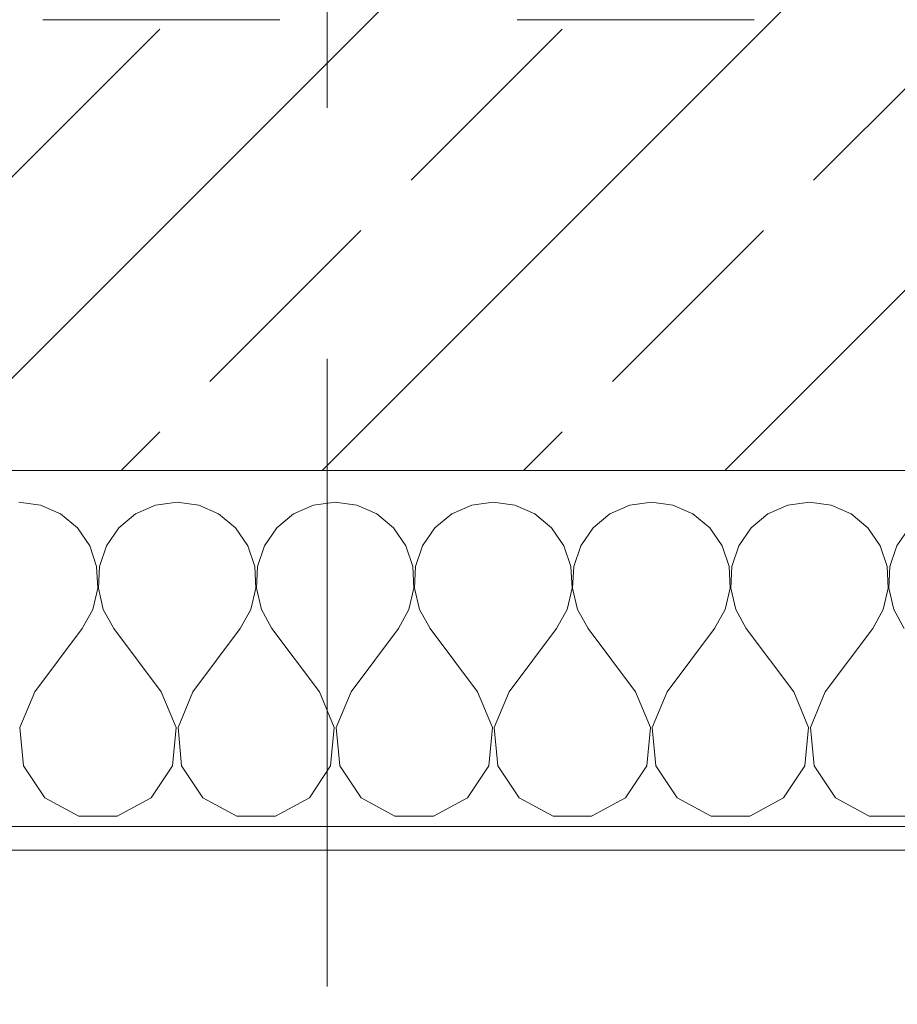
# Model space of a CAD drawing. Header units: metres. Extents: x -3.6 to 90.7, y -11.1 to 18.
# Tile 318 of 656: x 32.8 to 33.17, y -0.22 to 0.195. Entities that reach past the tile are written whole.
import ezdxf

# ---------------------------------------------------------------- set-up
doc = ezdxf.new("R2010")
doc.units = ezdxf.units.M
doc.header["$MEASUREMENT"] = 0
for name, pattern in [('Strichlinie doppelt', [0.546806, 0.264583, -0.105833, 0.070556, -0.105833]), ('Untersicht', [0.1, 0.075, -0.025]), ('Wipeout_Contour', [1, 0, -1])]:
    doc.linetypes.add(name, pattern=pattern)
for name, color, linetype in [('152 - Bemaßung_ Beschriftung.Ausbau', 7, 'Continuous'), ('451 - Universal.Achsen Raster', 7, 'Continuous'), ('603 - Struktur.Bodenplatte_ Decke Roh', 7, 'Continuous'), ('604 - Struktur.Wand Aussen', 7, 'Continuous'), ('653 - Abdeckung.TB Verkofferung', 7, 'Continuous')]:
    doc.layers.add(name, color=color, linetype=linetype)
doc.styles.add('ERSTELLTER_STIL_2', font='txt')
doc.dimstyles.new('ERSTELLTER_STIL__1', dxfattribs={"dimtxt": 0.1, "dimasz": 0.0532, "dimexe": 0.18, "dimexo": 0.0625, "dimgap": 0, "dimtad": 1, "dimzin": 0, "dimdsep": 46, "dimtxsty": 'ERSTELLTER_STIL_2', "dimblk": 'ARROWHEAD_2', "dimblk1": 'ARROWHEAD_2', "dimblk2": 'ARROWHEAD_2', "dimcen": 0.09, "dimse1": 1, "dimse2": 1, "dimclrd": 7, "dimclre": 7, "dimclrt": 7, "dimazin": 0, "dimtfac": 1, "dimtdec": 4, "dimtmove": 0, "dimatfit": 3, "dimfxl": 1, "dimtolj": 1, "dimtzin": 0, "dimarcsym": 0})
doc.dimstyles.new('ERSTELLTER_STIL__2', dxfattribs={"dimtxt": 0.1, "dimasz": 0.0532, "dimexe": 0.18, "dimexo": 0.0625, "dimgap": 0, "dimtad": 1, "dimzin": 0, "dimdsep": 46, "dimtxsty": 'ERSTELLTER_STIL_2', "dimblk": 'ARROWHEAD_2', "dimblk1": 'ARROWHEAD_2', "dimblk2": 'ARROWHEAD_2', "dimcen": 0.09, "dimse1": 1, "dimse2": 1, "dimclrd": 7, "dimclre": 7, "dimclrt": 7, "dimazin": 0, "dimtfac": 1, "dimtdec": 4, "dimtmove": 2, "dimatfit": 3, "dimfxl": 1, "dimtolj": 1, "dimtzin": 0, "dimarcsym": 0})
doc.dimstyles.new('ERSTELLTER_STIL__3', dxfattribs={"dimtxt": 0.1, "dimasz": 0.0532, "dimexe": 0.18, "dimexo": 0.0625, "dimgap": 0, "dimtad": 1, "dimtih": 1, "dimtoh": 1, "dimzin": 0, "dimdsep": 46, "dimtxsty": 'ERSTELLTER_STIL_2', "dimblk": 'ARROWHEAD_2', "dimblk1": 'ARROWHEAD_2', "dimblk2": 'ARROWHEAD_2', "dimcen": 0.09, "dimse1": 1, "dimse2": 1, "dimclrd": 7, "dimclre": 7, "dimclrt": 7, "dimazin": 0, "dimtfac": 1, "dimtdec": 4, "dimtmove": 0, "dimatfit": 3, "dimfxl": 1, "dimtolj": 1, "dimtzin": 0, "dimarcsym": 0})

# ---------------------------------------------------------------- blocks, each defined once
blk = doc.blocks.new('*X81')
at = {"layer": '604 - Struktur.Wand Aussen', "color": 7, "linetype": 'Continuous', "lineweight": 5}
for p, q in [((32.80911, -0.0096), (32.8, -0.00833)), ((32.81752, -0.01331), (32.80911, -0.0096)), ((32.85756, -0.0096), (32.84914, -0.01331)), ((32.86667, -0.00833), (32.85756, -0.0096)), ((32.87578, -0.0096), (32.86667, -0.00833)), ((32.88419, -0.01331), (32.87578, -0.0096)), ((32.92422, -0.0096), (32.91581, -0.01331)), ((32.93333, -0.00833), (32.92422, -0.0096)), ((32.94244, -0.0096), (32.93333, -0.00833)), ((32.95086, -0.01331), (32.94244, -0.0096)), ((32.99089, -0.0096), (32.98248, -0.01331)), ((33, -0.00833), (32.99089, -0.0096)), ((33.00911, -0.0096), (33, -0.00833)), ((33.01752, -0.01331), (33.00911, -0.0096)), ((33.05756, -0.0096), (33.04914, -0.01331)), ((33.06667, -0.00833), (33.05756, -0.0096)), ((33.07578, -0.0096), (33.06667, -0.00833)), ((33.08419, -0.01331), (33.07578, -0.0096)), ((33.12422, -0.0096), (33.11581, -0.01331)), ((33.13333, -0.00833), (33.12422, -0.0096)), ((33.14244, -0.0096), (33.13333, -0.00833)), ((33.15086, -0.01331), (33.14244, -0.0096)), ((32.82461, -0.01918), (32.81752, -0.01331)), ((32.84914, -0.01331), (32.84206, -0.01918)), ((32.89127, -0.01918), (32.88419, -0.01331)), ((32.91581, -0.01331), (32.90873, -0.01918)), ((32.95794, -0.01918), (32.95086, -0.01331)), ((32.98248, -0.01331), (32.97539, -0.01918)), ((33.02461, -0.01918), (33.01752, -0.01331)), ((33.04914, -0.01331), (33.04206, -0.01918)), ((33.09127, -0.01918), (33.08419, -0.01331)), ((33.11581, -0.01331), (33.10873, -0.01918)), ((33.15794, -0.01918), (33.15086, -0.01331)), ((32.82981, -0.02676), (32.82461, -0.01918)), ((32.84206, -0.01918), (32.83685, -0.02676)), ((32.89648, -0.02676), (32.89127, -0.01918)), ((32.90873, -0.01918), (32.90352, -0.02676)), ((32.96315, -0.02676), (32.95794, -0.01918)), ((32.97539, -0.01918), (32.97019, -0.02676)), ((33.02981, -0.02676), (33.02461, -0.01918)), ((33.04206, -0.01918), (33.03685, -0.02676)), ((33.09648, -0.02676), (33.09127, -0.01918)), ((33.10873, -0.01918), (33.10352, -0.02676)), ((33.16315, -0.02676), (33.15794, -0.01918)), ((33.17539, -0.01918), (33.17019, -0.02676)), ((32.83275, -0.03547), (32.82981, -0.02676)), ((32.83685, -0.02676), (32.83391, -0.03547)), ((32.89942, -0.03547), (32.89648, -0.02676)), ((32.90352, -0.02676), (32.90058, -0.03547)), ((32.96609, -0.03547), (32.96315, -0.02676)), ((32.97019, -0.02676), (32.96725, -0.03547)), ((33.03275, -0.03547), (33.02981, -0.02676)), ((33.03685, -0.02676), (33.03391, -0.03547)), ((33.09942, -0.03547), (33.09648, -0.02676)), ((33.10352, -0.02676), (33.10058, -0.03547)), ((33.16609, -0.03547), (33.16315, -0.02676)), ((33.17019, -0.02676), (33.16725, -0.03547)), ((32.8332, -0.04466), (32.83275, -0.03547)), ((32.83391, -0.03547), (32.83347, -0.04466)), ((32.89987, -0.04466), (32.89942, -0.03547)), ((32.90058, -0.03547), (32.90013, -0.04466)), ((32.96653, -0.04466), (32.96609, -0.03547)), ((32.96725, -0.03547), (32.9668, -0.04466)), ((33.0332, -0.04466), (33.03275, -0.03547)), ((33.03391, -0.03547), (33.03347, -0.04466)), ((33.09987, -0.04466), (33.09942, -0.03547)), ((33.10058, -0.03547), (33.10013, -0.04466)), ((33.16653, -0.04466), (33.16609, -0.03547)), ((33.16725, -0.03547), (33.1668, -0.04466)), ((32.83112, -0.05362), (32.8332, -0.04466)), ((32.83347, -0.04466), (32.83555, -0.05362)), ((32.89778, -0.05362), (32.89987, -0.04466)), ((32.90013, -0.04466), (32.90222, -0.05362)), ((32.96445, -0.05362), (32.96653, -0.04466)), ((32.9668, -0.04466), (32.96888, -0.05362)), ((33.03112, -0.05362), (33.0332, -0.04466)), ((33.03347, -0.04466), (33.03555, -0.05362)), ((33.09778, -0.05362), (33.09987, -0.04466)), ((33.10013, -0.04466), (33.10222, -0.05362)), ((33.16445, -0.05362), (33.16653, -0.04466)), ((33.1668, -0.04466), (33.16888, -0.05362)), ((32.82667, -0.06167), (32.83112, -0.05362)), ((32.83555, -0.05362), (32.84, -0.06167)), ((32.89333, -0.06167), (32.89778, -0.05362)), ((32.90222, -0.05362), (32.90667, -0.06167)), ((32.96, -0.06167), (32.96445, -0.05362)), ((32.96888, -0.05362), (32.97333, -0.06167)), ((33.02667, -0.06167), (33.03112, -0.05362)), ((33.03555, -0.05362), (33.04, -0.06167)), ((33.09333, -0.06167), (33.09778, -0.05362)), ((33.10222, -0.05362), (33.10667, -0.06167)), ((33.16, -0.06167), (33.16445, -0.05362)), ((33.16888, -0.05362), (33.17333, -0.06167)), ((32.80667, -0.08833), (32.82667, -0.06167)), ((32.86, -0.08833), (32.84, -0.06167)), ((32.87333, -0.08833), (32.89333, -0.06167)), ((32.92667, -0.08833), (32.90667, -0.06167)), ((32.94, -0.08833), (32.96, -0.06167)), ((32.99333, -0.08833), (32.97333, -0.06167)), ((33.00667, -0.08833), (33.02667, -0.06167)), ((33.06, -0.08833), (33.04, -0.06167)), ((33.07333, -0.08833), (33.09333, -0.06167)), ((33.12667, -0.08833), (33.10667, -0.06167)), ((33.14, -0.08833), (33.16, -0.06167)), ((32.80667, -0.08833), (32.80038, -0.1033)), ((32.86629, -0.1033), (32.86, -0.08833)), ((32.87333, -0.08833), (32.86705, -0.1033)), ((32.93295, -0.1033), (32.92667, -0.08833)), ((32.94, -0.08833), (32.93371, -0.1033)), ((32.99962, -0.1033), (32.99333, -0.08833)), ((33.00667, -0.08833), (33.00038, -0.1033)), ((33.06629, -0.1033), (33.06, -0.08833)), ((33.07333, -0.08833), (33.06705, -0.1033)), ((33.13295, -0.1033), (33.12667, -0.08833)), ((33.14, -0.08833), (33.13371, -0.1033)), ((32.80038, -0.1033), (32.80192, -0.11947)), ((32.86475, -0.11947), (32.86629, -0.1033)), ((32.86705, -0.1033), (32.86858, -0.11947)), ((32.93142, -0.11947), (32.93295, -0.1033)), ((32.93371, -0.1033), (32.93525, -0.11947)), ((32.99808, -0.11947), (32.99962, -0.1033)), ((33.00038, -0.1033), (33.00192, -0.11947)), ((33.06475, -0.11947), (33.06629, -0.1033)), ((33.06705, -0.1033), (33.06858, -0.11947)), ((33.13142, -0.11947), (33.13295, -0.1033)), ((33.13371, -0.1033), (33.13525, -0.11947)), ((32.80192, -0.11947), (32.8109, -0.13299)), ((32.85576, -0.13299), (32.86475, -0.11947)), ((32.86858, -0.11947), (32.87757, -0.13299)), ((32.92243, -0.13299), (32.93142, -0.11947)), ((32.93525, -0.11947), (32.94424, -0.13299)), ((32.9891, -0.13299), (32.99808, -0.11947)), ((33.00192, -0.11947), (33.0109, -0.13299)), ((33.05576, -0.13299), (33.06475, -0.11947)), ((33.06858, -0.11947), (33.07757, -0.13299)), ((33.12243, -0.13299), (33.13142, -0.11947)), ((33.13525, -0.11947), (33.14424, -0.13299)), ((32.8109, -0.13299), (32.82521, -0.14066)), ((32.84145, -0.14066), (32.85576, -0.13299)), ((32.87757, -0.13299), (32.89188, -0.14066)), ((32.90812, -0.14066), (32.92243, -0.13299)), ((32.94424, -0.13299), (32.95855, -0.14066)), ((32.97479, -0.14066), (32.9891, -0.13299)), ((33.0109, -0.13299), (33.02521, -0.14066)), ((33.04145, -0.14066), (33.05576, -0.13299)), ((33.07757, -0.13299), (33.09188, -0.14066)), ((33.10812, -0.14066), (33.12243, -0.13299)), ((33.14424, -0.13299), (33.15855, -0.14066)), ((32.82521, -0.14066), (32.84145, -0.14066)), ((32.89188, -0.14066), (32.90812, -0.14066)), ((32.95855, -0.14066), (32.97479, -0.14066)), ((33.02521, -0.14066), (33.04145, -0.14066)), ((33.09188, -0.14066), (33.10812, -0.14066)), ((33.15855, -0.14066), (33.17479, -0.14066))]:
    blk.add_line(p, q, dxfattribs=at)
blk = doc.blocks.new('*D352')
at = {"layer": '152 - Bemaßung_ Beschriftung.Ausbau', "color": 7, "linetype": 'Continuous', "lineweight": 5}
for p, q in [((-1.71, 0.02521), (-1.64, -0.01521)), ((-1.675, -0.145), (-1.675, 0.005)), ((-1.71, -0.12479), (-1.64, -0.16521)), ((-1.6225, -0.145), (-1.7275, -0.145)), ((-1.675, -0.17923), (-1.675, -0.145))]:
    blk.add_line(p, q, dxfattribs=at)
at = {"layer": '152 - Bemaßung_ Beschriftung.Ausbau', "color": 7, "lineweight": 5, "insert": (-1.68664, -0.14589), "char_height": 0.1, "attachment_point": 7, "rotation": 90, "style": 'ERSTELLTER_STIL_2'}
blk.add_mtext('\\A1;{\\pql;\\fArial|b0|i0|c0|p38;15}', dxfattribs=at)
blk = doc.blocks.new('ARROWHEAD_2')
at = {"color": 0, "linetype": 'Continuous', "lineweight": 0}
for p, q in [((-0.3781, -0.655), (0.3781, 0.655)), ((0, 0), (-1, 0))]:
    blk.add_line(p, q, dxfattribs=at)
blk = doc.blocks.new('*D353')
at = {"layer": '152 - Bemaßung_ Beschriftung.Ausbau', "color": 7, "linetype": 'Continuous', "lineweight": 5}
for p, q in [((-1.71, 0.02521), (-1.64, -0.01521)), ((-1.675, -0.145), (-1.675, 0.005))]:
    blk.add_line(p, q, dxfattribs=at)
blk = doc.blocks.new('*D362')
at = {"layer": '152 - Bemaßung_ Beschriftung.Ausbau', "color": 7, "linetype": 'Continuous', "lineweight": 5}
for p, q in [((-2.21, 0.02521), (-2.14, -0.01521)), ((-2.175, -0.145), (-2.175, 0.005)), ((-2.21, -0.12479), (-2.14, -0.16521)), ((-2.1225, -0.145), (-2.2275, -0.145)), ((-2.175, -0.17923), (-2.175, -0.145))]:
    blk.add_line(p, q, dxfattribs=at)
at = {"layer": '152 - Bemaßung_ Beschriftung.Ausbau', "color": 7, "lineweight": 5, "insert": (-2.1845, -0.14511), "char_height": 0.1, "attachment_point": 7, "rotation": 90, "style": 'ERSTELLTER_STIL_2'}
blk.add_mtext('\\A1;{\\pql;\\fArial|b0|i0|c0|p38;15}', dxfattribs=at)
blk = doc.blocks.new('*D363')
at = {"layer": '152 - Bemaßung_ Beschriftung.Ausbau', "color": 7, "linetype": 'Continuous', "lineweight": 5}
for p, q in [((-2.21, 0.27019), (-2.14, 0.22978)), ((-2.14, 0.22479), (-2.21, 0.26521)), ((-2.1225, 0.245), (-2.2275, 0.245)), ((-2.175, 0.005), (-2.175, 0.245)), ((-2.21, 0.02521), (-2.14, -0.01521)), ((-2.1225, 0.005), (-2.2275, 0.005)), ((-2.175, -0.145), (-2.175, 0.005))]:
    blk.add_line(p, q, dxfattribs=at)
at = {"layer": '152 - Bemaßung_ Beschriftung.Ausbau', "color": 7, "lineweight": 5, "insert": (-2.195, 0.04911), "char_height": 0.1, "attachment_point": 7, "rotation": 90, "style": 'ERSTELLTER_STIL_2'}
blk.add_mtext('\\A1;{\\pql;\\fArial|b0|i0|c0|p38;24}', dxfattribs=at)
blk = doc.blocks.new('*D395')
at = {"layer": '152 - Bemaßung_ Beschriftung.Ausbau', "color": 7, "linetype": 'Continuous', "lineweight": 5}
for p, q in [((32.34, -4.1125), (32.34, -4.0075)), ((33.54, -4.1125), (33.54, -4.0075)), ((32.36021, -4.025), (32.31979, -4.095)), ((33.56021, -4.025), (33.51979, -4.095)), ((32.34, -4.06), (33.54, -4.06))]:
    blk.add_line(p, q, dxfattribs=at)
at = {"layer": '152 - Bemaßung_ Beschriftung.Ausbau', "color": 7, "lineweight": 5, "insert": (32.80697, -4.04), "char_height": 0.1, "attachment_point": 7, "style": 'ERSTELLTER_STIL_2'}
blk.add_mtext('\\A1;{\\pql;\\fArial|b0|i0|c0|p38;1,20}', dxfattribs=at)
blk = doc.blocks.new('*D434')
at = {"layer": '152 - Bemaßung_ Beschriftung.Ausbau', "color": 7, "linetype": 'Continuous', "lineweight": 5}
for p, q in [((29.41, -4.6125), (29.41, -4.5075)), ((36.45497, -4.6125), (36.45497, -4.5075)), ((29.43021, -4.525), (29.38979, -4.595)), ((36.47518, -4.525), (36.43477, -4.595)), ((29.41, -4.56), (36.45497, -4.56))]:
    blk.add_line(p, q, dxfattribs=at)
at = {"layer": '152 - Bemaßung_ Beschriftung.Ausbau', "color": 7, "lineweight": 5, "char_height": 0.1, "attachment_point": 7, "style": 'ERSTELLTER_STIL_2'}
for s, insert in [('\\A1;{\\pql;\\fArial|b0|i0|c0|p38;7,04\\fArial|b0|i0|c0|p38;\\A1{\\H.66x;\\S5^  ;}}', (32.69853, -4.55941)), ('\\A1;{\\pql;\\fArial|b0|i0|c0|p38;15}', (36.28297, -4.54))]:
    blk.add_mtext(s, dxfattribs=dict(at, insert=insert))
blk = doc.blocks.new('*D474')
at = {"layer": '152 - Bemaßung_ Beschriftung.Ausbau', "color": 7, "linetype": 'Continuous', "lineweight": 5}
for p, q in [((32.77999, -5.1125), (32.77999, -5.0075)), ((33.07999, -5.1125), (33.07999, -5.0075)), ((32.8002, -5.025), (32.75978, -5.095)), ((33.1002, -5.025), (33.05978, -5.095)), ((32.77999, -5.06), (33.07999, -5.06))]:
    blk.add_line(p, q, dxfattribs=at)
at = {"layer": '152 - Bemaßung_ Beschriftung.Ausbau', "color": 7, "lineweight": 5, "insert": (32.8541, -5.04), "char_height": 0.1, "attachment_point": 7, "style": 'ERSTELLTER_STIL_2'}
blk.add_mtext('\\A1;{\\pql;\\fArial|b0|i0|c0|p38;30}', dxfattribs=at)
blk = doc.blocks.new('*D475')
at = {"layer": '152 - Bemaßung_ Beschriftung.Ausbau', "color": 7, "linetype": 'Continuous', "lineweight": 5}
for p, q in [((33.07999, -5.1125), (33.07999, -5.0075)), ((36.37999, -5.1125), (36.37999, -5.0075)), ((33.1002, -5.025), (33.05978, -5.095)), ((36.4002, -5.025), (36.35978, -5.095)), ((33.07999, -5.06), (36.37999, -5.06))]:
    blk.add_line(p, q, dxfattribs=at)
at = {"layer": '152 - Bemaßung_ Beschriftung.Ausbau', "color": 7, "lineweight": 5, "insert": (34.59696, -5.04), "char_height": 0.1, "attachment_point": 7, "style": 'ERSTELLTER_STIL_2'}
blk.add_mtext('\\A1;{\\pql;\\fArial|b0|i0|c0|p38;3,30}', dxfattribs=at)
blk = doc.blocks.new('*D494')
at = {"layer": '152 - Bemaßung_ Beschriftung.Ausbau', "color": 7, "linetype": 'Continuous', "lineweight": 5}
for p, q in [((-0.165, -5.6125), (-0.165, -5.5075)), ((62.42503, -5.6125), (62.42503, -5.5075)), ((-0.14479, -5.525), (-0.18521, -5.595)), ((62.40482, -5.595), (62.44523, -5.525)), ((-0.19923, -5.56), (-0.165, -5.56)), ((-0.165, -5.56), (62.42503, -5.56)), ((62.42503, -5.56), (62.45926, -5.56))]:
    blk.add_line(p, q, dxfattribs=at)
at = {"layer": '152 - Bemaßung_ Beschriftung.Ausbau', "color": 7, "lineweight": 5, "insert": (30.95904, -5.54), "char_height": 0.1, "attachment_point": 7, "style": 'ERSTELLTER_STIL_2'}
blk.add_mtext('\\A1;{\\pql;\\fArial|b0|i0|c0|p38;62,59}', dxfattribs=at)
blk = doc.blocks.new('*D611')
at = {"layer": '152 - Bemaßung_ Beschriftung.Ausbau', "color": 7, "linetype": 'Continuous', "lineweight": 5}
for p, q in [((45.78033, 0.245), (45.78033, 3.72)), ((45.74533, 0.26521), (45.81533, 0.22479)), ((45.83283, 0.245), (45.72783, 0.245)), ((45.78033, 0.005), (45.78033, 0.245)), ((45.74533, 0.02521), (45.81533, -0.01521)), ((45.83283, 0.005), (45.72783, 0.005)), ((45.78033, -0.02923), (45.78033, 0.005))]:
    blk.add_line(p, q, dxfattribs=at)
at = {"color": 254, "linetype": 'Wipeout_Contour', "lineweight": 0, "ltscale": 182.85335}
blk.add_wipeout([(45.78176, 0.02769), (45.78176, 0.22231), (45.6389, 0.22231), (45.6389, 0.02769)], dxfattribs=at).dxf.layer = '152 - Bemaßung_ Beschriftung.Ausbau'
at = {"layer": '152 - Bemaßung_ Beschriftung.Ausbau', "color": 7, "lineweight": 5, "insert": (45.76033, 0.04911), "char_height": 0.1, "attachment_point": 7, "rotation": 90, "style": 'ERSTELLTER_STIL_2'}
blk.add_mtext('\\A1;{\\pql;\\fArial|b0|i0|c0|p38;24}', dxfattribs=at)
blk = doc.blocks.new('*D616')
at = {"layer": '152 - Bemaßung_ Beschriftung.Ausbau', "color": 7, "linetype": 'Continuous', "lineweight": 5}
for p, q in [((44.30621, 0.73019), (44.37621, 0.68977)), ((44.34121, 0.245), (44.34121, 0.70998)), ((44.30621, 0.26521), (44.37621, 0.22479)), ((44.39371, 0.245), (44.28871, 0.245)), ((44.34121, 0.21077), (44.34121, 0.245))]:
    blk.add_line(p, q, dxfattribs=at)
at = {"layer": '152 - Bemaßung_ Beschriftung.Ausbau', "color": 7, "lineweight": 5, "char_height": 0.1, "attachment_point": 7, "rotation": 90, "style": 'ERSTELLTER_STIL_2'}
for s, insert in [('\\A1;{\\pql;\\fArial|b0|i0|c0|p38;13}', (44.32121, 0.53798)), ('\\A1;{\\pql;\\fArial|b0|i0|c0|p38;46\\fArial|b0|i0|c0|p38;\\A1{\\H.66x;\\S5^  ;}}', (44.32286, 0.02291))]:
    blk.add_mtext(s, dxfattribs=dict(at, insert=insert))

msp = doc.modelspace()

# ---------------------------------------------------------------- hatches: boundary and pattern name
at = {"layer": '604 - Struktur.Wand Aussen', "linetype": 'Continuous', "lineweight": 0, "true_color": 0x000000}
h = msp.add_hatch(dxfattribs=at)
h.set_pattern_fill('Beton__Stahlbeton_0001', color=18, style=0, pattern_type=2)
h.set_pattern_definition([(45, (0, 0), (-0.0848528, 0.0848528), []), (45, (-0.04243, 0.04243), (-0.0848528, 0.0848528), [0.09, -0.03])])
h.paths.add_polyline_path([(32.34, 0.125), (32.28, 0.125), (32.28, 0.005), (33.6, 0.005), (33.6, 0.125), (33.54, 0.125), (33.54, 0.195), (33.54, 0.245), (32.34, 0.245), (32.34, 0.195)])
h = msp.add_hatch(dxfattribs=at)
h.set_pattern_fill('Verputz_0001', color=18, style=0, pattern_type=2)
h.set_pattern_definition([(0, (0, 0), (0, 0.08660254), [0, -0.05]), (0, (0.025, 0.0433), (0, 0.08660254), [0, -0.05])])
h.paths.add_polyline_path([(32.25, -0.155), (33.63, -0.155), (33.63, -0.145), (32.25, -0.145)])

# ---------------------------------------------------------------- linework, layer by layer
at = {"layer": '451 - Universal.Achsen Raster', "color": 160, "linetype": 'Strichlinie doppelt', "lineweight": 9, "true_color": 0x3232ff}
msp.add_line((32.92999, -10.585), (32.92999, 16.355), dxfattribs=at)
at = {"layer": '603 - Struktur.Bodenplatte_ Decke Roh', "color": 7, "linetype": 'Continuous', "lineweight": 18, "flags": 128}
msp.add_lwpolyline([(-0.015, 0.005), (62.27503, 0.005), (62.27503, 13.695), (50.77999, 13.695), (50.77999, 13.455), (50.77999, 12.99998), (50.84002, 12.99998), (50.84002, 8.58498), (49.03003, 8.58498), (49.03003, 8.72498), (47.41002, 8.72498), (47.41002, 12.99998), (47.47999, 12.99998), (47.47999, 13.455), (47.47999, 13.695), (14.77999, 13.695)], dxfattribs=at)
at = {"layer": '604 - Struktur.Wand Aussen', "color": 7, "linetype": 'Continuous', "lineweight": 13}
msp.add_line((32.28, 0.005), (33.6, 0.005), dxfattribs=at)
at = {"layer": '604 - Struktur.Wand Aussen', "color": 7, "linetype": 'Continuous', "lineweight": 5}
msp.add_line((32.28, -0.145), (33.6, -0.145), dxfattribs=at)
at = {"layer": '604 - Struktur.Wand Aussen', "color": 7, "linetype": 'Continuous', "lineweight": 5, "flags": 128}
msp.add_lwpolyline([(32.25, -0.155), (33.63, -0.155)], dxfattribs=at)
at = {"layer": '653 - Abdeckung.TB Verkofferung', "color": 7, "linetype": 'Untersicht', "lineweight": 9}
msp.add_line((29.41, 0.19498), (36.45497, 0.19498), dxfattribs=at)

# ---------------------------------------------------------------- block references
at = {"layer": '604 - Struktur.Wand Aussen', "color": 7, "lineweight": 18}
msp.add_blockref('*X81', (0, 0), dxfattribs=at)

# ---------------------------------------------------------------- dimensions: what is measured, and where the dimension line sits
at = {"layer": '152 - Bemaßung_ Beschriftung.Ausbau', "color": 7, "linetype": 'Continuous', "lineweight": 5}
for base, p1, p2, picture, middle in [((36.45497, -4.56), (29.41, 3.11974), (36.45497, 3.25474), '*D434', (32.96347, -4.49)), ((33.07999, -5.06), (32.77999, 0.69998), (33.07999, 0.69998), '*D474', (32.93034, -4.99)), ((36.37999, -5.06), (33.07999, 0.69998), (36.37999, 0.69998), '*D475', (34.72684, -4.99)), ((33.54, -4.06), (32.34, 0.125), (33.54, 0.125), '*D395', (32.93685, -3.99)), ((62.42503, -5.56), (-0.165, -0.145), (62.42503, -0.145), '*D494', (31.12704, -5.49))]:
    dim = msp.add_linear_dim(base=base, p1=p1, p2=p2, dimstyle='ERSTELLTER_STIL__3', dxfattribs=at)
    dim.commit()
    dim.dimension.update_dxf_attribs({"geometry": picture, "text_midpoint": middle, "dimtype": 160})
for base, p1, p2, dimstyle, picture, middle in [((-2.175, 0.245), (62.27503, 0.005), (0.68999, 0.245), 'ERSTELLTER_STIL__1', '*D363', (-2.245, 0.12535)), ((-2.175, 0.005), (-0.165, -0.145), (62.27503, 0.005), 'ERSTELLTER_STIL__2', '*D362', (-2.2345, -0.06888)), ((-1.675, 0.005), (-0.165, -0.145), (62.27503, 0.005), 'ERSTELLTER_STIL__2', '*D352', (-1.73664, -0.06965)), ((-1.675, 0.005), (62.275025, 0.005), (-0.015, 0.005), 'ERSTELLTER_STIL__1', '*D353', (-1.7450000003, 0.001853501))]:
    dim = msp.add_linear_dim(base=base, p1=p1, p2=p2, angle=90, dimstyle=dimstyle, dxfattribs=at)
    dim.commit()
    dim.dimension.update_dxf_attribs({"geometry": picture, "text_midpoint": middle, "dimtype": 160, "text_rotation": 90})

# ---------------------------------------------------------------- next in the draw order: dimensions: what is measured, and where the dimension line sits
dim = msp.add_linear_dim(base=(45.78033, 0.245), p1=(45.78033, 0.005), p2=(22.1775, 0.245), angle=90, dimstyle='ERSTELLTER_STIL__1', dxfattribs=at)
dim.commit()
dim.dimension.update_dxf_attribs({"geometry": '*D611', "text_midpoint": (45.71033, 0.12535), "dimtype": 160, "text_rotation": 90})

# ---------------------------------------------------------------- next in the draw order: dimensions: what is measured, and where the dimension line sits
dim = msp.add_linear_dim(base=(44.34121, 0.70998), p1=(22.1775, 0.245), p2=(43.96499, 0.70998), angle=90, dimstyle='ERSTELLTER_STIL__1', dxfattribs=at)
dim.commit()
dim.dimension.update_dxf_attribs({"geometry": '*D616', "text_midpoint": (44.27121, 0.23421), "dimtype": 160, "text_rotation": 90})

doc.saveas('drawing.dxf')
